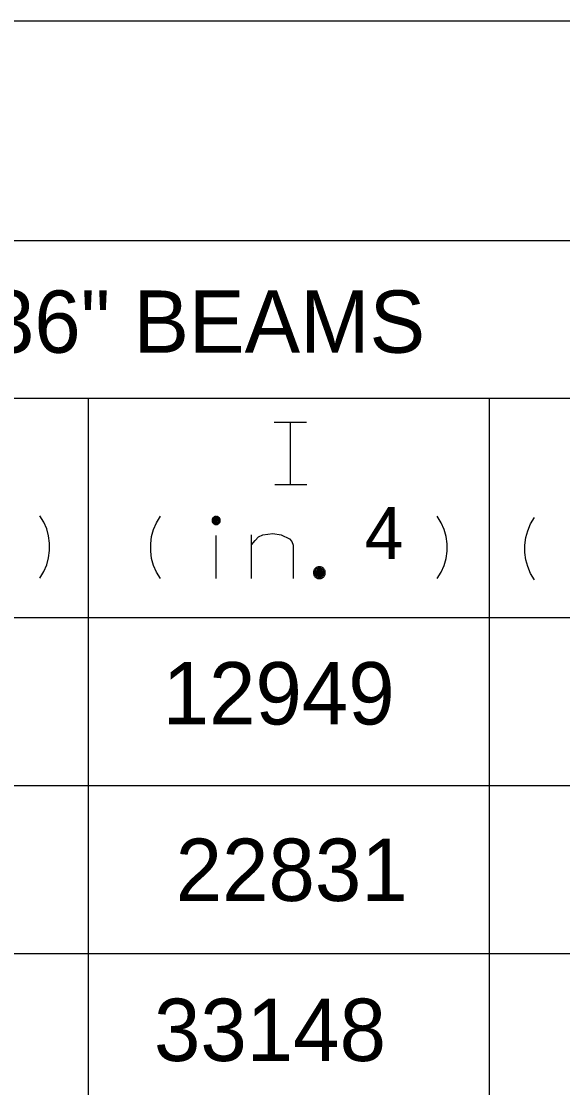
# Model space of a CAD drawing. Extents: x 635698 to 639877, y 296617 to 300175.
# Drawn here: x 639229.3 to 639255.4, y 299619.4 to 299670.7 of the extents above; entities that cross this region are included whole.
import ezdxf

# ---------------------------------------------------------------- set-up
doc = ezdxf.new("R2010")
doc.units = 0
for name, color, linetype in [('1', 7, 'Continuous'), ('2', 7, 'Continuous'), ('3', 7, 'Continuous')]:
    doc.layers.add(name, color=color, linetype=linetype)

msp = doc.modelspace()

# ---------------------------------------------------------------- linework, layer by layer
at = {"layer": '1'}
for p, q in [((639286.463, 299670.738), (638876.191, 299670.738)), ((639286.463, 299660.17), (639018.884, 299660.17)), ((639286.463, 299652.584), (639162.016, 299652.584)), ((639232.531, 299652.584), (639232.531, 299528.889)), ((639251.815, 299652.584), (639251.815, 299528.889)), ((639286.463, 299642.041), (639162.018, 299642.041)), ((639286.463, 299633.956), (639162.018, 299633.956)), ((639286.463, 299625.872), (639162.018, 299625.872))]:
    msp.add_line(p, q, dxfattribs=at)
at = {"layer": '3'}
for p, q in [((639241.477, 299651.448), (639243.03, 299651.448)), ((639241.507, 299648.443), (639243.06, 299648.443))]:
    msp.add_line(p, q, dxfattribs=at)
for points in [[(639241.905, 299651.446), (639242.614, 299651.446)], [(639242.26, 299648.446), (639242.26, 299651.446)], [(639241.905, 299648.446), (639242.614, 299648.446)], [(639230.21, 299643.949), (639230.399, 299644.256), (639230.541, 299644.587), (639230.635, 299644.917), (639230.682, 299645.272), (639230.682, 299645.626), (639230.635, 299645.981), (639230.541, 299646.311), (639230.399, 299646.642), (639230.21, 299646.949)], [(639236.015, 299643.919), (639235.826, 299644.227), (639235.685, 299644.557), (639235.59, 299644.888), (639235.543, 299645.242), (639235.543, 299645.597), (639235.59, 299645.951), (639235.685, 299646.282), (639235.826, 299646.612), (639236.015, 299646.919)], [(639238.891, 299646.721), (639238.89, 299646.742), (639238.887, 299646.762), (639238.882, 299646.782), (639238.874, 299646.802), (639238.865, 299646.82), (639238.853, 299646.838), (639238.84, 299646.854), (639238.826, 299646.869), (639238.81, 299646.881), (639238.792, 299646.893), (639238.774, 299646.902), (639238.755, 299646.91), (639238.734, 299646.915), (639238.714, 299646.918), (639238.693, 299646.919), (639238.673, 299646.918), (639238.652, 299646.915), (639238.632, 299646.91), (639238.613, 299646.902), (639238.594, 299646.893), (639238.577, 299646.881), (639238.561, 299646.869), (639238.546, 299646.854), (639238.533, 299646.838), (639238.522, 299646.82), (639238.513, 299646.802), (639238.505, 299646.782), (639238.5, 299646.762), (639238.496, 299646.742), (639238.495, 299646.721), (639238.496, 299646.7), (639238.5, 299646.68), (639238.505, 299646.66), (639238.513, 299646.641), (639238.522, 299646.622), (639238.533, 299646.605), (639238.546, 299646.589), (639238.561, 299646.574), (639238.577, 299646.561), (639238.594, 299646.55), (639238.613, 299646.54), (639238.632, 299646.533), (639238.652, 299646.528), (639238.673, 299646.524), (639238.693, 299646.523), (639238.714, 299646.524), (639238.734, 299646.528), (639238.755, 299646.533), (639238.774, 299646.54), (639238.792, 299646.55), (639238.81, 299646.561), (639238.826, 299646.574), (639238.841, 299646.589), (639238.853, 299646.605), (639238.865, 299646.622), (639238.874, 299646.641), (639238.882, 299646.66), (639238.887, 299646.68), (639238.89, 299646.7), (639238.891, 299646.721)], [(639238.831, 299646.721), (639238.83, 299646.736), (639238.828, 299646.75), (639238.825, 299646.764), (639238.819, 299646.777), (639238.813, 299646.79), (639238.805, 299646.802), (639238.796, 299646.814), (639238.786, 299646.824), (639238.774, 299646.833), (639238.762, 299646.841), (639238.749, 299646.847), (639238.736, 299646.852), (639238.722, 299646.856), (639238.708, 299646.859), (639238.693, 299646.859), (639238.679, 299646.859), (639238.664, 299646.856), (639238.651, 299646.852), (639238.637, 299646.847), (639238.624, 299646.841), (639238.612, 299646.833), (639238.601, 299646.824), (639238.591, 299646.814), (639238.582, 299646.802), (639238.574, 299646.79), (639238.567, 299646.777), (639238.562, 299646.764), (639238.558, 299646.75), (639238.556, 299646.736), (639238.555, 299646.721), (639238.556, 299646.707), (639238.558, 299646.693), (639238.562, 299646.678), (639238.567, 299646.665), (639238.574, 299646.652), (639238.582, 299646.64), (639238.591, 299646.629), (639238.601, 299646.619), (639238.612, 299646.61), (639238.624, 299646.602), (639238.637, 299646.595), (639238.651, 299646.59), (639238.664, 299646.586), (639238.679, 299646.584), (639238.693, 299646.583), (639238.708, 299646.584), (639238.722, 299646.586), (639238.736, 299646.59), (639238.749, 299646.595), (639238.762, 299646.602), (639238.774, 299646.61), (639238.786, 299646.619), (639238.796, 299646.629), (639238.805, 299646.64), (639238.813, 299646.652), (639238.819, 299646.665), (639238.825, 299646.678), (639238.828, 299646.693), (639238.83, 299646.707), (639238.831, 299646.721)], [(639238.771, 299646.721), (639238.771, 299646.729), (639238.77, 299646.737), (639238.767, 299646.746), (639238.764, 299646.753), (639238.761, 299646.76), (639238.756, 299646.767), (639238.751, 299646.773), (639238.745, 299646.779), (639238.739, 299646.784), (639238.732, 299646.789), (639238.725, 299646.792), (639238.718, 299646.795), (639238.71, 299646.798), (639238.701, 299646.799), (639238.693, 299646.799), (639238.685, 299646.799), (639238.677, 299646.798), (639238.669, 299646.795), (639238.662, 299646.792), (639238.654, 299646.789), (639238.648, 299646.784), (639238.641, 299646.779), (639238.635, 299646.773), (639238.63, 299646.767), (639238.626, 299646.76), (639238.622, 299646.753), (639238.619, 299646.746), (639238.617, 299646.737), (639238.616, 299646.729), (639238.615, 299646.721), (639238.616, 299646.713), (639238.617, 299646.705), (639238.619, 299646.697), (639238.622, 299646.689), (639238.626, 299646.682), (639238.63, 299646.676), (639238.635, 299646.669), (639238.641, 299646.663), (639238.648, 299646.658), (639238.654, 299646.654), (639238.662, 299646.65), (639238.669, 299646.647), (639238.677, 299646.645), (639238.685, 299646.644), (639238.693, 299646.643), (639238.701, 299646.644), (639238.71, 299646.645), (639238.718, 299646.647), (639238.725, 299646.65), (639238.732, 299646.654), (639238.739, 299646.658), (639238.745, 299646.663), (639238.751, 299646.669), (639238.756, 299646.676), (639238.761, 299646.682), (639238.764, 299646.689), (639238.767, 299646.697), (639238.77, 299646.705), (639238.771, 299646.713), (639238.771, 299646.721)], [(639238.711, 299646.721), (639238.711, 299646.723), (639238.711, 299646.725), (639238.71, 299646.727), (639238.71, 299646.729), (639238.709, 299646.73), (639238.708, 299646.732), (639238.707, 299646.733), (639238.706, 299646.735), (639238.704, 299646.736), (639238.702, 299646.737), (639238.701, 299646.738), (639238.699, 299646.739), (639238.697, 299646.739), (639238.695, 299646.739), (639238.693, 299646.739), (639238.692, 299646.739), (639238.69, 299646.739), (639238.688, 299646.739), (639238.686, 299646.738), (639238.684, 299646.737), (639238.683, 299646.736), (639238.681, 299646.735), (639238.68, 299646.733), (639238.679, 299646.732), (639238.678, 299646.73), (639238.677, 299646.729), (639238.676, 299646.727), (639238.676, 299646.725), (639238.675, 299646.723), (639238.675, 299646.721), (639238.675, 299646.72), (639238.676, 299646.718), (639238.676, 299646.716), (639238.677, 299646.714), (639238.678, 299646.712), (639238.679, 299646.711), (639238.68, 299646.709), (639238.681, 299646.708), (639238.683, 299646.707), (639238.684, 299646.706), (639238.686, 299646.705), (639238.688, 299646.704), (639238.69, 299646.704), (639238.692, 299646.703), (639238.693, 299646.703), (639238.695, 299646.703), (639238.697, 299646.704), (639238.699, 299646.704), (639238.701, 299646.705), (639238.702, 299646.706), (639238.704, 299646.707), (639238.706, 299646.708), (639238.707, 299646.709), (639238.708, 299646.711), (639238.709, 299646.712), (639238.71, 299646.714), (639238.71, 299646.716), (639238.711, 299646.718), (639238.711, 299646.72), (639238.711, 299646.721)], [(639249.324, 299643.919), (639249.513, 299644.227), (639249.655, 299644.557), (639249.749, 299644.888), (639249.797, 299645.242), (639249.797, 299645.597), (639249.749, 299645.951), (639249.655, 299646.282), (639249.513, 299646.612), (639249.324, 299646.919)], [(639254.005, 299643.861), (639253.816, 299644.168), (639253.674, 299644.499), (639253.58, 299644.829), (639253.533, 299645.183), (639253.533, 299645.538), (639253.58, 299645.892), (639253.674, 299646.223), (639253.816, 299646.553), (639254.005, 299646.861)], [(639238.693, 299643.919), (639238.693, 299645.998)], [(639240.394, 299645.549), (639240.56, 299645.762), (639240.725, 299645.927), (639240.938, 299646.022), (639241.41, 299646.093), (639241.812, 299646.022), (639242.213, 299645.833), (639242.332, 299645.715), (639242.402, 299645.526), (639242.402, 299643.919)], [(639240.394, 299643.919), (639240.394, 299646.022)], [(639243.941, 299644.204), (639243.939, 299644.234), (639243.935, 299644.264), (639243.927, 299644.292), (639243.916, 299644.32), (639243.903, 299644.347), (639243.886, 299644.372), (639243.868, 299644.395), (639243.846, 299644.416), (639243.823, 299644.435), (639243.798, 299644.451), (639243.772, 299644.465), (639243.744, 299644.475), (639243.715, 299644.483), (639243.686, 299644.488), (639243.656, 299644.489), (639243.626, 299644.488), (639243.597, 299644.483), (639243.568, 299644.475), (639243.54, 299644.465), (639243.513, 299644.451), (639243.488, 299644.435), (639243.465, 299644.416), (639243.444, 299644.395), (639243.425, 299644.372), (639243.409, 299644.347), (639243.396, 299644.32), (639243.385, 299644.292), (639243.377, 299644.264), (639243.373, 299644.234), (639243.371, 299644.204), (639243.373, 299644.174), (639243.377, 299644.145), (639243.385, 299644.116), (639243.396, 299644.088), (639243.409, 299644.062), (639243.425, 299644.037), (639243.444, 299644.014), (639243.465, 299643.992), (639243.488, 299643.974), (639243.513, 299643.958), (639243.54, 299643.944), (639243.568, 299643.933), (639243.597, 299643.926), (639243.626, 299643.921), (639243.656, 299643.919), (639243.686, 299643.921), (639243.715, 299643.926), (639243.744, 299643.933), (639243.772, 299643.944), (639243.798, 299643.958), (639243.823, 299643.974), (639243.846, 299643.992), (639243.868, 299644.014), (639243.886, 299644.037), (639243.903, 299644.062), (639243.916, 299644.088), (639243.927, 299644.116), (639243.935, 299644.145), (639243.939, 299644.174), (639243.941, 299644.204)], [(639243.881, 299644.204), (639243.88, 299644.228), (639243.876, 299644.251), (639243.87, 299644.274), (639243.861, 299644.296), (639243.851, 299644.317), (639243.838, 299644.337), (639243.823, 299644.355), (639243.806, 299644.371), (639243.788, 299644.386), (639243.768, 299644.399), (639243.748, 299644.41), (639243.726, 299644.418), (639243.702, 299644.424), (639243.679, 299644.428), (639243.656, 299644.429), (639243.633, 299644.428), (639243.609, 299644.424), (639243.586, 299644.418), (639243.564, 299644.41), (639243.544, 299644.399), (639243.524, 299644.386), (639243.505, 299644.371), (639243.489, 299644.355), (639243.474, 299644.337), (639243.461, 299644.317), (639243.45, 299644.296), (639243.442, 299644.274), (639243.436, 299644.251), (639243.432, 299644.228), (639243.431, 299644.204), (639243.432, 299644.181), (639243.436, 299644.157), (639243.442, 299644.135), (639243.45, 299644.113), (639243.461, 299644.092), (639243.474, 299644.072), (639243.489, 299644.054), (639243.505, 299644.037), (639243.524, 299644.022), (639243.544, 299644.01), (639243.564, 299643.999), (639243.586, 299643.99), (639243.609, 299643.984), (639243.633, 299643.981), (639243.656, 299643.979), (639243.679, 299643.981), (639243.702, 299643.984), (639243.726, 299643.99), (639243.748, 299643.999), (639243.768, 299644.01), (639243.788, 299644.022), (639243.806, 299644.037), (639243.823, 299644.054), (639243.838, 299644.072), (639243.851, 299644.092), (639243.861, 299644.113), (639243.87, 299644.135), (639243.876, 299644.157), (639243.88, 299644.181), (639243.881, 299644.204)], [(639243.821, 299644.204), (639243.82, 299644.222), (639243.817, 299644.238), (639243.813, 299644.255), (639243.806, 299644.271), (639243.799, 299644.287), (639243.789, 299644.301), (639243.779, 299644.315), (639243.766, 299644.327), (639243.753, 299644.338), (639243.738, 299644.347), (639243.723, 299644.355), (639243.707, 299644.361), (639243.69, 299644.366), (639243.673, 299644.368), (639243.656, 299644.369), (639243.639, 299644.368), (639243.622, 299644.366), (639243.605, 299644.361), (639243.589, 299644.355), (639243.573, 299644.347), (639243.559, 299644.338), (639243.545, 299644.327), (639243.533, 299644.315), (639243.522, 299644.301), (639243.513, 299644.287), (639243.505, 299644.271), (639243.499, 299644.255), (639243.494, 299644.238), (639243.492, 299644.222), (639243.491, 299644.204), (639243.492, 299644.187), (639243.494, 299644.17), (639243.499, 299644.153), (639243.505, 299644.137), (639243.513, 299644.122), (639243.522, 299644.107), (639243.533, 299644.094), (639243.545, 299644.082), (639243.559, 299644.071), (639243.573, 299644.062), (639243.589, 299644.053), (639243.605, 299644.047), (639243.622, 299644.043), (639243.639, 299644.04), (639243.656, 299644.039), (639243.673, 299644.04), (639243.69, 299644.043), (639243.707, 299644.047), (639243.723, 299644.053), (639243.738, 299644.062), (639243.753, 299644.071), (639243.766, 299644.082), (639243.779, 299644.094), (639243.789, 299644.107), (639243.799, 299644.122), (639243.806, 299644.137), (639243.813, 299644.153), (639243.817, 299644.17), (639243.82, 299644.187), (639243.821, 299644.204)], [(639243.761, 299644.204), (639243.76, 299644.215), (639243.758, 299644.226), (639243.756, 299644.237), (639243.752, 299644.247), (639243.747, 299644.257), (639243.741, 299644.266), (639243.734, 299644.275), (639243.726, 299644.282), (639243.717, 299644.289), (639243.708, 299644.295), (639243.698, 299644.3), (639243.688, 299644.304), (639243.678, 299644.307), (639243.667, 299644.309), (639243.656, 299644.309), (639243.645, 299644.309), (639243.634, 299644.307), (639243.623, 299644.304), (639243.613, 299644.3), (639243.603, 299644.295), (639243.594, 299644.289), (639243.586, 299644.282), (639243.578, 299644.275), (639243.571, 299644.266), (639243.565, 299644.257), (639243.56, 299644.247), (639243.556, 299644.237), (639243.553, 299644.226), (639243.552, 299644.215), (639243.551, 299644.204), (639243.552, 299644.193), (639243.553, 299644.182), (639243.556, 299644.172), (639243.56, 299644.162), (639243.565, 299644.152), (639243.571, 299644.142), (639243.578, 299644.134), (639243.586, 299644.126), (639243.594, 299644.119), (639243.603, 299644.113), (639243.613, 299644.108), (639243.623, 299644.104), (639243.634, 299644.101), (639243.645, 299644.1), (639243.656, 299644.099), (639243.667, 299644.1), (639243.678, 299644.101), (639243.688, 299644.104), (639243.698, 299644.108), (639243.708, 299644.113), (639243.717, 299644.119), (639243.726, 299644.126), (639243.734, 299644.134), (639243.741, 299644.142), (639243.747, 299644.152), (639243.752, 299644.162), (639243.756, 299644.172), (639243.758, 299644.182), (639243.76, 299644.193), (639243.761, 299644.204)], [(639243.701, 299644.204), (639243.701, 299644.209), (639243.7, 299644.214), (639243.699, 299644.218), (639243.697, 299644.223), (639243.695, 299644.227), (639243.692, 299644.231), (639243.689, 299644.234), (639243.686, 299644.238), (639243.682, 299644.241), (639243.678, 299644.243), (639243.674, 299644.245), (639243.67, 299644.247), (639243.665, 299644.248), (639243.661, 299644.249), (639243.656, 299644.249), (639243.651, 299644.249), (639243.646, 299644.248), (639243.642, 299644.247), (639243.638, 299644.245), (639243.633, 299644.243), (639243.63, 299644.241), (639243.626, 299644.238), (639243.622, 299644.234), (639243.619, 299644.231), (639243.617, 299644.227), (639243.615, 299644.223), (639243.613, 299644.218), (639243.612, 299644.214), (639243.611, 299644.209), (639243.611, 299644.204), (639243.611, 299644.2), (639243.612, 299644.195), (639243.613, 299644.19), (639243.615, 299644.186), (639243.617, 299644.182), (639243.619, 299644.178), (639243.622, 299644.174), (639243.626, 299644.171), (639243.63, 299644.168), (639243.633, 299644.165), (639243.638, 299644.163), (639243.642, 299644.162), (639243.646, 299644.16), (639243.651, 299644.16), (639243.656, 299644.159), (639243.661, 299644.16), (639243.665, 299644.16), (639243.67, 299644.162), (639243.674, 299644.163), (639243.678, 299644.165), (639243.682, 299644.168), (639243.686, 299644.171), (639243.689, 299644.174), (639243.692, 299644.178), (639243.695, 299644.182), (639243.697, 299644.186), (639243.699, 299644.19), (639243.7, 299644.195), (639243.701, 299644.2), (639243.701, 299644.204)]]:
    msp.add_lwpolyline(points, dxfattribs=at)

# ---------------------------------------------------------------- texts
at = {"layer": '2'}
msp.add_text('33148', height=3.0008, rotation=360, dxfattribs=at).set_placement((639235.701, 299620.708))
at = {"layer": '3'}
for s, height, p in [('BASIC BEAM DATA - 36" BEAMS', 2.99687, (639187.859, 299654.789)), ('4', 2.5, (639245.831, 299644.86)), ('12949', 3.001, (639236.117, 299636.902)), ('22831', 3.001, (639236.744, 299628.409))]:
    msp.add_text(s, height=height, dxfattribs=at).set_placement(p)

doc.saveas('drawing.dxf')
